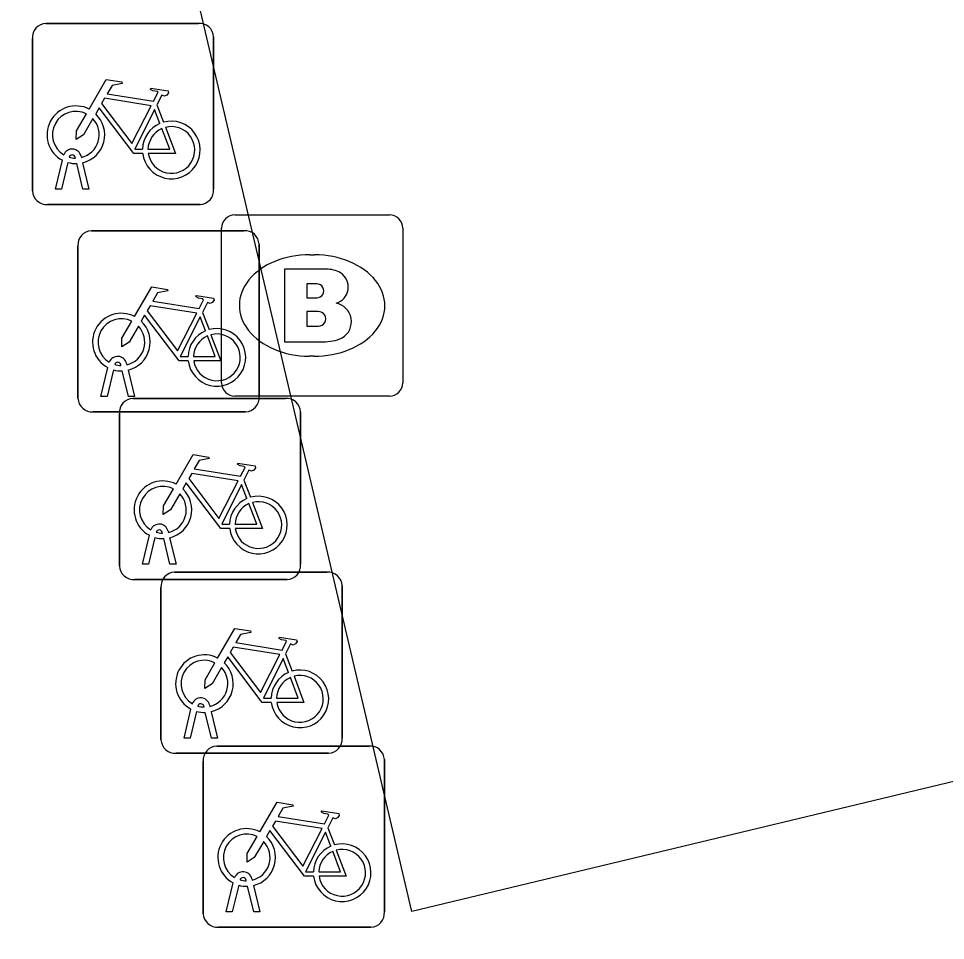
# Model space of a CAD drawing. Extents: x 158038 to 159242, y 380133 to 381214.
# Drawn here: x 158734.46 to 158739.58, y 380516.33 to 380521.41 of the extents above; entities that cross this region are included whole.
import ezdxf

# ---------------------------------------------------------------- set-up
doc = ezdxf.new("R2010")
doc.units = 0
for name, color, linetype in [('IMGEO_Brandkraan', 7, 'Continuous'), ('IMGEO_Fietsenrek', 7, 'Continuous'), ('IMGEO_Voetpad_open', 7, 'Continuous')]:
    doc.layers.add(name, color=color, linetype=linetype)

msp = doc.modelspace()

# ---------------------------------------------------------------- linework, layer by layer
at = {"layer": 'IMGEO_Brandkraan'}
for p, q in [((158735.6569, 380520.3315), (158736.5091, 380520.3315)), ((158735.5825, 380519.4049), (158735.5825, 380520.2571)), ((158736.5835, 380520.2571), (158736.5835, 380519.4049)), ((158736.0705, 380520.1107), (158736.0955, 380520.1107)), ((158736.0925, 380519.5513), (158736.0676, 380519.5513)), ((158736.5091, 380519.3305), (158735.6569, 380519.3305))]:
    msp.add_line(p, q, dxfattribs=at)
for points in [[(158735.6569, 380520.3315), (158736.5091, 380520.3315)], [(158735.5825, 380519.4049), (158735.5825, 380520.2571)], [(158736.5835, 380520.2571), (158736.5835, 380519.4049)], [(158735.9298, 380520.031), (158735.9298, 380519.631), (158736.1431, 380519.631)], [(158736.1611, 380520.031), (158735.9298, 380520.031)], [(158736.109, 380519.9498), (158736.0545, 380519.9498), (158736.0545, 380519.8739)], [(158736.0545, 380519.8739), (158736.1082, 380519.8739)], [(158736.1171, 380519.7977), (158736.0545, 380519.7977), (158736.0545, 380519.7168)], [(158736.0545, 380519.7168), (158736.1174, 380519.7168)], [(158736.5091, 380519.3305), (158735.6569, 380519.3305)]]:
    msp.add_lwpolyline(points, dxfattribs=at)
for centre, radius, start, end in [((158735.659, 380520.255), 0.0765, 91.552, 178.448), ((158735.659, 380520.255), 0.0765, 91.552, 178.448), ((158736.507, 380520.255), 0.0765, 1.552, 88.448), ((158736.507, 380520.255), 0.0765, 1.552, 88.448), ((158736.165, 380519.8859), 0.1452, 59.4692, 91.5367), ((158736.1901, 380519.9326), 0.0922, 285.5137, 58.1501), ((158736.1096, 380519.9118), 0.0379, 267.8285, 90.9355), ((158736.1948, 380519.7412), 0.1046, 301.3115, 78.989), ((158736.1175, 380519.7573), 0.0404, 269.8759, 90.5077), ((158736.1489, 380519.882), 0.251, 268.6676, 293.5347), ((158735.659, 380519.407), 0.0765, 181.552, 268.448), ((158735.659, 380519.407), 0.0765, 181.552, 268.448), ((158736.507, 380519.407), 0.0765, 271.552, 358.448), ((158736.507, 380519.407), 0.0765, 271.552, 358.448)]:
    msp.add_arc(centre, radius, start, end, dxfattribs=at)
for centre, major_axis, ratio, start_param, end_param in [((158736.069, 380519.831), (-0.3872, 0.002), 0.722429, 4.712389, 7.853982), ((158736.094, 380519.831), (-0.3901, 0.002), 0.717154, 1.570796, 4.712389)]:
    msp.add_ellipse(centre, major_axis=major_axis, ratio=ratio, start_param=start_param, end_param=end_param, dxfattribs=at)
at = {"layer": 'IMGEO_Fietsenrek'}
for p, q in [((158734.6149, 380521.3875), (158735.4558, 380521.3875)), ((158735.4558, 380521.3875), (158734.6149, 380521.3875)), ((158734.5405, 380520.4629), (158734.5405, 380521.3038)), ((158734.5405, 380521.3038), (158734.5405, 380520.4629)), ((158735.5395, 380521.3131), (158735.5395, 380520.4722)), ((158735.5395, 380520.4722), (158735.5395, 380521.3131)), ((158735.2272, 380520.9372), (158735.2635, 380520.842)), ((158734.8086, 380520.6554), (158734.8104, 380520.6475)), ((158734.6675, 380520.4723), (158734.7058, 380520.6323)), ((158734.7362, 380520.6201), (158734.7009, 380520.4723)), ((158734.7779, 380520.6439), (158734.7769, 380520.6482)), ((158734.819, 380520.4723), (158734.7851, 380520.614)), ((158734.8174, 380520.6183), (158734.8524, 380520.4723)), ((158734.7009, 380520.4723), (158734.6675, 380520.4723)), ((158734.8524, 380520.4723), (158734.819, 380520.4723)), ((158735.4651, 380520.3885), (158734.6242, 380520.3885)), ((158734.6242, 380520.3885), (158735.4651, 380520.3885)), ((158734.8659, 380520.2435), (158735.7068, 380520.2435)), ((158735.7068, 380520.2435), (158734.8659, 380520.2435)), ((158734.7915, 380519.3189), (158734.7915, 380520.1598)), ((158734.7915, 380520.1598), (158734.7915, 380519.3189)), ((158735.7905, 380520.1691), (158735.7905, 380519.3282)), ((158735.7905, 380519.3282), (158735.7905, 380520.1691)), ((158735.4782, 380519.7932), (158735.5145, 380519.698)), ((158734.9185, 380519.3283), (158734.9568, 380519.4883)), ((158734.9872, 380519.4761), (158734.9519, 380519.3283)), ((158735.0289, 380519.4999), (158735.0279, 380519.5042)), ((158735.0596, 380519.5114), (158735.0614, 380519.5035)), ((158735.07, 380519.3283), (158735.0361, 380519.47)), ((158735.0684, 380519.4743), (158735.1034, 380519.3283)), ((158734.9519, 380519.3283), (158734.9185, 380519.3283)), ((158735.1034, 380519.3283), (158735.07, 380519.3283)), ((158735.0949, 380519.3185), (158735.9358, 380519.3185)), ((158735.9358, 380519.3185), (158735.0949, 380519.3185)), ((158735.7161, 380519.2445), (158734.8752, 380519.2445)), ((158734.8752, 380519.2445), (158735.7161, 380519.2445)), ((158735.0205, 380518.3939), (158735.0205, 380519.2348)), ((158735.0205, 380519.2348), (158735.0205, 380518.3939)), ((158736.0195, 380519.2441), (158736.0195, 380518.4032)), ((158736.0195, 380518.4032), (158736.0195, 380519.2441)), ((158735.7072, 380518.8682), (158735.7435, 380518.773)), ((158735.1475, 380518.4033), (158735.1858, 380518.5633)), ((158735.2579, 380518.5749), (158735.2569, 380518.5792)), ((158735.2886, 380518.5864), (158735.2904, 380518.5785)), ((158735.2162, 380518.5511), (158735.1809, 380518.4033)), ((158735.299, 380518.4033), (158735.2651, 380518.545)), ((158735.2974, 380518.5493), (158735.3324, 380518.4033)), ((158735.1809, 380518.4033), (158735.1475, 380518.4033)), ((158735.3324, 380518.4033), (158735.299, 380518.4033)), ((158735.3239, 380518.3595), (158736.1648, 380518.3595)), ((158736.1648, 380518.3595), (158735.3239, 380518.3595)), ((158735.9451, 380518.3195), (158735.1042, 380518.3195)), ((158735.1042, 380518.3195), (158735.9451, 380518.3195)), ((158735.2495, 380517.4349), (158735.2495, 380518.2758)), ((158735.2495, 380518.2758), (158735.2495, 380517.4349)), ((158736.2485, 380518.2851), (158736.2485, 380517.4442)), ((158736.2485, 380517.4442), (158736.2485, 380518.2851)), ((158735.9362, 380517.9092), (158735.9725, 380517.814)), ((158735.3765, 380517.4443), (158735.4148, 380517.6043)), ((158735.4452, 380517.5921), (158735.4099, 380517.4443)), ((158735.4869, 380517.6159), (158735.4859, 380517.6202)), ((158735.528, 380517.4443), (158735.4941, 380517.586)), ((158735.5176, 380517.6274), (158735.5194, 380517.6195)), ((158735.5264, 380517.5903), (158735.5614, 380517.4443)), ((158735.4099, 380517.4443), (158735.3765, 380517.4443)), ((158735.5614, 380517.4443), (158735.528, 380517.4443)), ((158735.5569, 380517.4005), (158736.3978, 380517.4005)), ((158736.3978, 380517.4005), (158735.5569, 380517.4005)), ((158736.1741, 380517.3605), (158735.3332, 380517.3605)), ((158735.3332, 380517.3605), (158736.1741, 380517.3605)), ((158735.4825, 380516.4759), (158735.4825, 380517.3168)), ((158735.4825, 380517.3168), (158735.4825, 380516.4759)), ((158736.4815, 380517.3261), (158736.4815, 380516.4852)), ((158736.4815, 380516.4852), (158736.4815, 380517.3261)), ((158736.1692, 380516.9502), (158736.2055, 380516.855)), ((158735.7506, 380516.6684), (158735.7524, 380516.6605)), ((158735.6095, 380516.4853), (158735.6478, 380516.6453)), ((158735.6782, 380516.6331), (158735.6429, 380516.4853)), ((158735.7199, 380516.6569), (158735.7189, 380516.6612)), ((158735.761, 380516.4853), (158735.7271, 380516.627)), ((158735.7594, 380516.6313), (158735.7944, 380516.4853)), ((158735.6429, 380516.4853), (158735.6095, 380516.4853)), ((158735.7944, 380516.4853), (158735.761, 380516.4853)), ((158736.4071, 380516.4015), (158735.5662, 380516.4015)), ((158735.5662, 380516.4015), (158736.4071, 380516.4015))]:
    msp.add_line(p, q, dxfattribs=at)
for points in [[(158734.8531, 380520.9142), (158734.9478, 380521.0777), (158735.034, 380521.0639), (158735.0357, 380521.0552), (158734.9796, 380521.0443), (158734.9534, 380520.999), (158735.2086, 380520.9582)], [(158735.2086, 380520.9582), (158735.2336, 380521.007), (158735.2285, 380521.011), (158735.2053, 380521.0147), (158735.1926, 380521.0222), (158735.1916, 380521.0253), (158735.1938, 380521.0299), (158735.2886, 380521.0148), (158735.2909, 380521.0045), (158735.2815, 380520.9921), (158735.2691, 380520.9857), (158735.2546, 380520.9919), (158735.2272, 380520.9372)], [(158735.1957, 380520.933), (158734.9389, 380520.974), (158734.9222, 380520.9452), (158735.0892, 380520.7249), (158735.1957, 380520.933)], [(158735.1488, 380520.6695), (158735.0991, 380520.6696), (158734.9084, 380520.9213), (158734.8894, 380520.8885)], [(158735.2437, 380520.835), (158735.2144, 380520.9118), (158735.105, 380520.6937), (158735.1477, 380520.6936)], [(158734.8738, 380520.8617), (158734.8222, 380520.7725), (158734.7823, 380520.7465), (158734.7835, 380520.794), (158734.838, 380520.8882)], [(158735.1777, 380520.6935), (158735.2976, 380520.6933), (158735.2544, 380520.8069)], [(158735.2742, 380520.8138), (158735.3292, 380520.6692), (158735.1791, 380520.6695)], [(158735.1041, 380519.7702), (158735.1988, 380519.9337), (158735.285, 380519.9199), (158735.2867, 380519.9112), (158735.2306, 380519.9003), (158735.2044, 380519.855), (158735.4596, 380519.8142)], [(158735.4596, 380519.8142), (158735.4846, 380519.863), (158735.4795, 380519.867), (158735.4563, 380519.8707), (158735.4436, 380519.8782), (158735.4426, 380519.8813), (158735.4448, 380519.8859), (158735.5396, 380519.8708), (158735.5419, 380519.8605), (158735.5325, 380519.8481), (158735.5201, 380519.8417), (158735.5056, 380519.8479), (158735.4782, 380519.7932)], [(158735.4467, 380519.789), (158735.1899, 380519.83), (158735.1732, 380519.8012), (158735.3402, 380519.5809), (158735.4467, 380519.789)], [(158735.1248, 380519.7177), (158735.0732, 380519.6285), (158735.0333, 380519.6025), (158735.0345, 380519.65), (158735.089, 380519.7442)], [(158735.3998, 380519.5255), (158735.3501, 380519.5256), (158735.1594, 380519.7773), (158735.1404, 380519.7445)], [(158735.4947, 380519.691), (158735.4654, 380519.7678), (158735.356, 380519.5497), (158735.3987, 380519.5496)], [(158735.4287, 380519.5495), (158735.5486, 380519.5493), (158735.5054, 380519.6629)], [(158735.5252, 380519.6698), (158735.5802, 380519.5252), (158735.4301, 380519.5255)], [(158735.3331, 380518.8452), (158735.4278, 380519.0087), (158735.514, 380518.9949), (158735.5157, 380518.9862), (158735.4596, 380518.9753), (158735.4334, 380518.93), (158735.6886, 380518.8892)], [(158735.6886, 380518.8892), (158735.7136, 380518.938), (158735.7085, 380518.942), (158735.6853, 380518.9457), (158735.6726, 380518.9532), (158735.6716, 380518.9563), (158735.6738, 380518.9609), (158735.7686, 380518.9458), (158735.7709, 380518.9355), (158735.7615, 380518.9231), (158735.7491, 380518.9167), (158735.7346, 380518.9229), (158735.7072, 380518.8682)], [(158735.6757, 380518.864), (158735.4189, 380518.905), (158735.4022, 380518.8762), (158735.5692, 380518.6559), (158735.6757, 380518.864)], [(158735.3538, 380518.7927), (158735.3022, 380518.7035), (158735.2623, 380518.6775), (158735.2635, 380518.725), (158735.318, 380518.8192)], [(158735.6288, 380518.6005), (158735.5791, 380518.6006), (158735.3884, 380518.8523), (158735.3694, 380518.8195)], [(158735.7237, 380518.766), (158735.6944, 380518.8428), (158735.585, 380518.6247), (158735.6277, 380518.6246)], [(158735.6577, 380518.6245), (158735.7776, 380518.6243), (158735.7344, 380518.7379)], [(158735.7542, 380518.7448), (158735.8092, 380518.6002), (158735.6591, 380518.6005)], [(158735.5621, 380517.8862), (158735.6568, 380518.0497), (158735.743, 380518.0359), (158735.7447, 380518.0272), (158735.6886, 380518.0163), (158735.6624, 380517.971), (158735.9176, 380517.9302)], [(158735.9176, 380517.9302), (158735.9426, 380517.979), (158735.9375, 380517.983), (158735.9143, 380517.9867), (158735.9016, 380517.9942), (158735.9006, 380517.9973), (158735.9028, 380518.0019), (158735.9976, 380517.9868), (158735.9999, 380517.9765), (158735.9905, 380517.9641), (158735.9781, 380517.9577), (158735.9636, 380517.9639), (158735.9362, 380517.9092)], [(158735.9047, 380517.905), (158735.6479, 380517.946), (158735.6312, 380517.9172), (158735.7982, 380517.6969), (158735.9047, 380517.905)], [(158735.8578, 380517.6415), (158735.8081, 380517.6416), (158735.6174, 380517.8933), (158735.5984, 380517.8605)], [(158735.5828, 380517.8337), (158735.5312, 380517.7445), (158735.4913, 380517.7185), (158735.4925, 380517.766), (158735.547, 380517.8602)], [(158735.9527, 380517.807), (158735.9234, 380517.8838), (158735.814, 380517.6657), (158735.8567, 380517.6656)], [(158735.8867, 380517.6655), (158736.0066, 380517.6653), (158735.9634, 380517.7789)], [(158735.9832, 380517.7858), (158736.0382, 380517.6412), (158735.8881, 380517.6415)], [(158735.7951, 380516.9272), (158735.8898, 380517.0907), (158735.976, 380517.0769), (158735.9777, 380517.0682), (158735.9216, 380517.0573), (158735.8954, 380517.012), (158736.1506, 380516.9712)], [(158736.1506, 380516.9712), (158736.1756, 380517.02), (158736.1705, 380517.024), (158736.1473, 380517.0277), (158736.1346, 380517.0352), (158736.1336, 380517.0383), (158736.1358, 380517.0429), (158736.2306, 380517.0278), (158736.2329, 380517.0175), (158736.2235, 380517.0051), (158736.2111, 380516.9987), (158736.1966, 380517.0049), (158736.1692, 380516.9502)], [(158736.1377, 380516.946), (158735.8809, 380516.987), (158735.8642, 380516.9582), (158736.0312, 380516.7379), (158736.1377, 380516.946)], [(158736.0908, 380516.6825), (158736.0411, 380516.6826), (158735.8504, 380516.9343), (158735.8314, 380516.9015)], [(158736.1857, 380516.848), (158736.1564, 380516.9248), (158736.047, 380516.7067), (158736.0897, 380516.7066)], [(158735.8158, 380516.8747), (158735.7642, 380516.7855), (158735.7243, 380516.7595), (158735.7255, 380516.807), (158735.78, 380516.9012)], [(158736.1197, 380516.7065), (158736.2396, 380516.7063), (158736.1964, 380516.8199)], [(158736.2162, 380516.8268), (158736.2712, 380516.6822), (158736.1211, 380516.6825)]]:
    msp.add_lwpolyline(points, dxfattribs=at)
for centre, radius, start, end in [((158734.6182, 380521.3096), 0.0779, 92.4484, 184.2845), ((158734.6182, 380521.3096), 0.0779, 92.4484, 184.2845), ((158735.4616, 380521.3098), 0.0779, 2.4484, 94.2845), ((158735.4616, 380521.3098), 0.0779, 2.4484, 94.2845), ((158734.7801, 380520.7729), 0.159, 62.6766, 242.1369), ((158734.7801, 380520.7729), 0.129, 63.3192, 238.903), ((158734.7801, 380520.7729), 0.129, 283.6043, 43.4302), ((158734.7801, 380520.7729), 0.159, 283.5766, 46.6042), ((158735.3067, 380520.6889), 0.159, 113.3408, 178.3217), ((158735.3067, 380520.6889), 0.159, 187.0065, 105.7708), ((158735.3067, 380520.6889), 0.129, 113.923, 177.9556), ((158735.3067, 380520.6889), 0.129, 188.6715, 104.5883), ((158734.7599, 380520.6443), 0.0499, 12.8025, 158.6934), ((158734.7599, 380520.6443), 0.0174, 12.8025, 163.4502), ((158734.7801, 380520.7729), 0.159, 253.9967, 271.7867), ((158734.7801, 380520.7729), 0.129, 253.415, 269.0204), ((158734.6184, 380520.4662), 0.0779, 182.4484, 274.2845), ((158734.6184, 380520.4662), 0.0779, 182.4484, 274.2845), ((158735.4618, 380520.4664), 0.0779, 272.4484, 4.2845), ((158735.4618, 380520.4664), 0.0779, 272.4484, 4.2845), ((158734.8692, 380520.1656), 0.0779, 92.4484, 184.2845), ((158734.8692, 380520.1656), 0.0779, 92.4484, 184.2845), ((158735.7126, 380520.1658), 0.0779, 2.4484, 94.2845), ((158735.7126, 380520.1658), 0.0779, 2.4484, 94.2845), ((158735.0311, 380519.6289), 0.159, 62.6766, 242.1369), ((158735.0311, 380519.6289), 0.129, 63.3192, 238.903), ((158735.0311, 380519.6289), 0.159, 283.5766, 46.6042), ((158735.0311, 380519.6289), 0.129, 283.6043, 43.4302), ((158735.5577, 380519.5449), 0.159, 113.3408, 178.3217), ((158735.5577, 380519.5449), 0.159, 187.0065, 105.7708), ((158735.5577, 380519.5449), 0.129, 113.923, 177.9556), ((158735.5577, 380519.5449), 0.129, 188.6715, 104.5883), ((158735.0109, 380519.5003), 0.0499, 12.8025, 158.6934), ((158735.0311, 380519.6289), 0.159, 253.9967, 271.7867), ((158735.0109, 380519.5003), 0.0174, 12.8025, 163.4502), ((158735.0311, 380519.6289), 0.129, 253.415, 269.0204), ((158735.7128, 380519.3224), 0.0779, 272.4484, 4.2845), ((158735.7128, 380519.3224), 0.0779, 272.4484, 4.2845), ((158734.8694, 380519.3222), 0.0779, 182.4484, 274.2845), ((158734.8694, 380519.3222), 0.0779, 182.4484, 274.2845), ((158735.0982, 380519.2406), 0.0779, 92.4484, 184.2845), ((158735.0982, 380519.2406), 0.0779, 92.4484, 184.2845), ((158735.9416, 380519.2408), 0.0779, 2.4484, 94.2845), ((158735.9416, 380519.2408), 0.0779, 2.4484, 94.2845), ((158735.2601, 380518.7039), 0.159, 62.6766, 242.1369), ((158735.2601, 380518.7039), 0.129, 63.3192, 238.903), ((158735.2601, 380518.7039), 0.159, 283.5766, 46.6042), ((158735.2601, 380518.7039), 0.129, 283.6043, 43.4302), ((158735.7867, 380518.6199), 0.159, 113.3408, 178.3217), ((158735.7867, 380518.6199), 0.159, 187.0065, 105.7708), ((158735.7867, 380518.6199), 0.129, 113.923, 177.9556), ((158735.7867, 380518.6199), 0.129, 188.6715, 104.5883), ((158735.2399, 380518.5753), 0.0499, 12.8025, 158.6934), ((158735.2399, 380518.5753), 0.0174, 12.8025, 163.4502), ((158735.2601, 380518.7039), 0.129, 253.415, 269.0204), ((158735.2601, 380518.7039), 0.159, 253.9967, 271.7867), ((158735.9418, 380518.3974), 0.0779, 272.4484, 4.2845), ((158735.9418, 380518.3974), 0.0779, 272.4484, 4.2845), ((158735.0984, 380518.3972), 0.0779, 182.4484, 274.2845), ((158735.0984, 380518.3972), 0.0779, 182.4484, 274.2845), ((158735.3272, 380518.2816), 0.0779, 92.4484, 184.2845), ((158735.3272, 380518.2816), 0.0779, 92.4484, 184.2845), ((158736.1706, 380518.2818), 0.0779, 2.4484, 94.2845), ((158736.1706, 380518.2818), 0.0779, 2.4484, 94.2845), ((158735.4891, 380517.7449), 0.159, 62.6766, 242.1369), ((158735.4891, 380517.7449), 0.129, 63.3192, 238.903), ((158735.4891, 380517.7449), 0.159, 283.5766, 46.6042), ((158735.4891, 380517.7449), 0.129, 283.6043, 43.4302), ((158736.0157, 380517.6609), 0.159, 113.3408, 178.3217), ((158736.0157, 380517.6609), 0.159, 187.0065, 105.7708), ((158736.0157, 380517.6609), 0.129, 188.6715, 104.5883), ((158736.0157, 380517.6609), 0.129, 113.923, 177.9556), ((158735.4689, 380517.6163), 0.0499, 12.8025, 158.6934), ((158735.4891, 380517.7449), 0.159, 253.9967, 271.7867), ((158735.4689, 380517.6163), 0.0174, 12.8025, 163.4502), ((158735.4891, 380517.7449), 0.129, 253.415, 269.0204), ((158735.3274, 380517.4382), 0.0779, 182.4484, 274.2845), ((158735.3274, 380517.4382), 0.0779, 182.4484, 274.2845), ((158736.1708, 380517.4384), 0.0779, 272.4484, 4.2845), ((158736.1708, 380517.4384), 0.0779, 272.4484, 4.2845), ((158735.5602, 380517.3226), 0.0779, 92.4484, 184.2845), ((158735.5602, 380517.3226), 0.0779, 92.4484, 184.2845), ((158736.4036, 380517.3228), 0.0779, 2.4484, 94.2845), ((158736.4036, 380517.3228), 0.0779, 2.4484, 94.2845), ((158735.7221, 380516.7859), 0.159, 62.6766, 242.1369), ((158735.7221, 380516.7859), 0.129, 63.3192, 238.903), ((158735.7221, 380516.7859), 0.129, 283.6043, 43.4302), ((158735.7221, 380516.7859), 0.159, 283.5766, 46.6042), ((158736.2487, 380516.7019), 0.159, 113.3408, 178.3217), ((158736.2487, 380516.7019), 0.159, 187.0065, 105.7708), ((158736.2487, 380516.7019), 0.129, 113.923, 177.9556), ((158736.2487, 380516.7019), 0.129, 188.6715, 104.5883), ((158735.7019, 380516.6573), 0.0499, 12.8025, 158.6934), ((158735.7019, 380516.6573), 0.0174, 12.8025, 163.4502), ((158735.7221, 380516.7859), 0.159, 253.9967, 271.7867), ((158735.7221, 380516.7859), 0.129, 253.415, 269.0204), ((158735.5604, 380516.4792), 0.0779, 182.4484, 274.2845), ((158735.5604, 380516.4792), 0.0779, 182.4484, 274.2845), ((158736.4038, 380516.4794), 0.0779, 272.4484, 4.2845), ((158736.4038, 380516.4794), 0.0779, 272.4484, 4.2845)]:
    msp.add_arc(centre, radius, start, end, dxfattribs=at)
at = {"layer": 'IMGEO_Voetpad_open'}
msp.add_lwpolyline([(158743.741, 380514.117), (158745.335, 380514.531), (158744.411, 380518.354), (158736.632, 380516.488), (158734.464, 380525.738), (158738.304, 380526.663), (158740.259, 380527.228)], dxfattribs=at)

doc.saveas('drawing.dxf')
